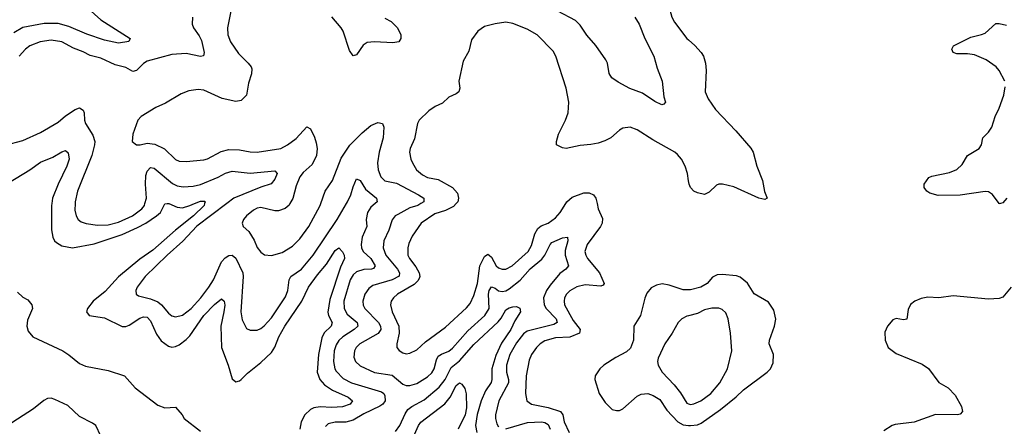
# Model space of a CAD drawing. Header units: inches. Extents: x 1954678 to 2060271, y 904822 to 1016299.
# Tile 321 of 403: x 2016233 to 2021778, y 1008746 to 1011035. Entities that reach past the tile are written whole.
import ezdxf

# ---------------------------------------------------------------- set-up
doc = ezdxf.new("R2010")
doc.units = ezdxf.units.IN
doc.header["$MEASUREMENT"] = 0
for name, color, linetype in [('C0010', 7, 'Continuous'), ('C0011', 7, 'Continuous'), ('C0020', 7, 'Continuous'), ('C0021', 7, 'Continuous')]:
    doc.layers.add(name, color=color, linetype=linetype)

msp = doc.modelspace()

# ---------------------------------------------------------------- linework, layer by layer
at = {"layer": 'C0010', "color": 5}
for points, elevation in [([(2016413, 1010000), (2016411.2, 1009988.8), (2016411.8, 1009851.8), (2016419, 1009810), (2016429.2, 1009790), (2016440.2, 1009780.2), (2016470, 1009761.7), (2016530, 1009750.1), (2016652.9, 1009772.9), (2016810, 1009826.4), (2016895.2, 1009864.8), (2016943.2, 1009890), (2017003.9, 1009930), (2017024.9, 1009950), (2017050, 1009998), (2017063.3, 1010000)], 420), ([(2016544.5, 1010000), (2016542.7, 1009962.7), (2016550.2, 1009930), (2016562.7, 1009910), (2016577.9, 1009897.9), (2016606.8, 1009886.8), (2016670, 1009877.9), (2016730, 1009880.8), (2016790, 1009895.1), (2016868.2, 1009930), (2016919.9, 1009970), (2016934.6, 1009990), (2016937.7, 1010000)], 440), ([(2017274.3, 1010000), (2017270.8, 1009990), (2017211, 1009930), (2017110.7, 1009850), (2016983.3, 1009736.7), (2016910, 1009686), (2016790, 1009587), (2016714.5, 1009505.5), (2016646.3, 1009450), (2016614.2, 1009410), (2016608, 1009390), (2016623, 1009370), (2016710, 1009356.8), (2016810, 1009308.4), (2016830, 1009308.3), (2016850, 1009316), (2016910, 1009354.6), (2016930, 1009361.5), (2016950, 1009359.5), (2016970, 1009339.2), (2017004, 1009264), (2017030, 1009227.9), (2017070, 1009196.1), (2017090, 1009191.3), (2017110, 1009194.2), (2017130, 1009204.7), (2017170, 1009234.3), (2017190, 1009254.8), (2017270, 1009368.8), (2017330, 1009432.4), (2017370, 1009462.7), (2017383.6, 1009450), (2017387.1, 1009427.1), (2017383.1, 1009390), (2017364.6, 1009310), (2017369, 1009190), (2017407.5, 1009090), (2017430, 1009013.4), (2017450, 1008997), (2017470, 1009001.7), (2017480.5, 1009010), (2017514.7, 1009045.3), (2017590, 1009104.6), (2017650, 1009161.4), (2017668.9, 1009191.1), (2017692.2, 1009250), (2017725.5, 1009310), (2017821.6, 1009450), (2017859.8, 1009530), (2017910, 1009599), (2017961.2, 1009658.8), (2018010, 1009736.4), (2018030, 1009750.4), (2018050, 1009728.9), (2018060.2, 1009710), (2018061.6, 1009690), (2018038.5, 1009641.5), (2017979.9, 1009460.1), (2017968.4, 1009388.4), (2017971.7, 1009370), (2017992.8, 1009330), (2017987.5, 1009310), (2017948.3, 1009271.7), (2017935.2, 1009244.8), (2017914.8, 1009150), (2017908.9, 1009050), (2017922.5, 1009010), (2017950, 1008979.1), (2017994, 1008950), (2018083.1, 1008910), (2018107.9, 1008890), (2018094, 1008870), (2018050, 1008854.9), (2017990, 1008852), (2017924.5, 1008855.5), (2017890.1, 1008849.9), (2017870, 1008840.7), (2017838.6, 1008810), (2017818.7, 1008770), (2017811, 1008730)], 420), ([(2017399, 1010000), (2017230, 1009872.2), (2017152.2, 1009787.8), (2017063.3, 1009710), (2016939.7, 1009590), (2016894.7, 1009530), (2016886.5, 1009510), (2016888.7, 1009490), (2016900.9, 1009480.9), (2016970, 1009463.3), (2017010, 1009446.4), (2017030.9, 1009430), (2017070, 1009382.3), (2017090, 1009368.6), (2017110, 1009363), (2017150, 1009371.6), (2017198.9, 1009410), (2017252.2, 1009470), (2017297.1, 1009530), (2017323.4, 1009570), (2017370, 1009672.1), (2017390, 1009694), (2017410, 1009707), (2017430, 1009710.1), (2017450, 1009692.6), (2017489.6, 1009610), (2017491.7, 1009590), (2017478.4, 1009390), (2017486, 1009346), (2017510, 1009297.1), (2017530, 1009287.2), (2017546.3, 1009286.3), (2017570, 1009287.7), (2017590, 1009296.5), (2017610, 1009311.4), (2017650, 1009356.1), (2017730, 1009475.2), (2017743, 1009510), (2017751, 1009570), (2017760.2, 1009590), (2017819.8, 1009630), (2017885.9, 1009710), (2018019.9, 1009910), (2018072.8, 1010000)], 440), ([(2017072.3, 1010000), (2017119.4, 1009979.4), (2017150, 1009976.8), (2017191.6, 1009988.4), (2017217.9, 1010000)], 420), ([(2017755, 1010000), (2017750, 1009991.2), (2017728.6, 1009971.4), (2017690, 1009958.7), (2017670, 1009958.7), (2017590, 1009977.2), (2017570, 1009973.8), (2017550, 1009963.5), (2017510.4, 1009930), (2017492.7, 1009910), (2017485.5, 1009890), (2017490.7, 1009870), (2017522.7, 1009842.7), (2017553.1, 1009793.2), (2017570, 1009752.7), (2017590, 1009727), (2017611.8, 1009711.8), (2017650, 1009707), (2017710, 1009723.6), (2017770, 1009760.8), (2017810, 1009800.9), (2017862, 1009870), (2017925.3, 1009990), (2017928.9, 1010000)], 460), ([(2018234.1, 1010000), (2018210, 1009979.8), (2018190.9, 1009950), (2018183.7, 1009910), (2018187.4, 1009870), (2018161.3, 1009810), (2018155.3, 1009770), (2018157.4, 1009750), (2018167.5, 1009730), (2018209.5, 1009690), (2018234.6, 1009650), (2018225.5, 1009634.5), (2018213.4, 1009630), (2018170, 1009628.5), (2018130, 1009616), (2018110, 1009598.6), (2018094.6, 1009570), (2018058.8, 1009450), (2018060.3, 1009410), (2018077.8, 1009377.8), (2018134.1, 1009330), (2018137.6, 1009310), (2018115.5, 1009290), (2018051.9, 1009250), (2018030, 1009229.8), (2018015.1, 1009204.9), (2018003.4, 1009170), (2018000.1, 1009110), (2018008.4, 1009070), (2018015.7, 1009055.7), (2018054.3, 1009014.3), (2018102.3, 1008990), (2018270, 1008939.8), (2018283.8, 1008930), (2018290, 1008917.6), (2018290.8, 1008890), (2018277.5, 1008870), (2018261.1, 1008858.9), (2018170, 1008816), (2018110, 1008779.9), (2018070, 1008769), (2018010, 1008768.9), (2017970, 1008760.4), (2017954.7, 1008745.3)], 440), ([(2018491.5, 1010000), (2018474.9, 1009990), (2018430, 1009975.7), (2018361.9, 1009938.1), (2018348.2, 1009930), (2018331.2, 1009908.8), (2018311.3, 1009850), (2018283, 1009790), (2018280.1, 1009750), (2018295.6, 1009710), (2018360.8, 1009630), (2018372.2, 1009610), (2018369.5, 1009590.5), (2018330.2, 1009570), (2018222.3, 1009537.7), (2018199.1, 1009520.9), (2018176.1, 1009490), (2018164.3, 1009450), (2018167.4, 1009427.4), (2018175.9, 1009410), (2018253.6, 1009330), (2018265, 1009310), (2018267.2, 1009290), (2018251.7, 1009268.3), (2018147.5, 1009210), (2018128.6, 1009190), (2018119, 1009170), (2018115.4, 1009135.4), (2018124.3, 1009110), (2018150, 1009085.9), (2018230, 1009049.6), (2018330, 1009033.4), (2018390, 1008982.7), (2018410, 1008975.5), (2018430, 1008974.6), (2018470, 1008986.7), (2018530, 1009023.5), (2018553.3, 1009046.7), (2018566.7, 1009070), (2018579.3, 1009120.7), (2018590, 1009139.8), (2018607.9, 1009152.1), (2018650, 1009169.6), (2018670, 1009185.3), (2018757.4, 1009282.6), (2018852.2, 1009370), (2018876, 1009410), (2018872.7, 1009490), (2018877.7, 1009510), (2018890, 1009531.3), (2018910, 1009524.1), (2018929.3, 1009509.3), (2018950, 1009504.2), (2018970, 1009508.1), (2018990, 1009520.1), (2019051.4, 1009568.6), (2019107.8, 1009632.2), (2019172.7, 1009687.3), (2019191.1, 1009710), (2019220.7, 1009770), (2019230, 1009780.2), (2019290, 1009807.2), (2019317.3, 1009810), (2019320.7, 1009790), (2019304.8, 1009735.2), (2019304.7, 1009710), (2019323.6, 1009650), (2019308.5, 1009631.5), (2019274.7, 1009605.3), (2019220.1, 1009539.9), (2019199.8, 1009510), (2019183.4, 1009470), (2019186.6, 1009430), (2019198.6, 1009410), (2019253.9, 1009350), (2019259.8, 1009330), (2019241.6, 1009318.4), (2019090, 1009280.9), (2019070, 1009267.2), (2019030, 1009215.6), (2018993.8, 1009150), (2018974.9, 1009090), (2018974.9, 1009050), (2018986.2, 1009010), (2018985.2, 1008990), (2018931.3, 1008890), (2018913.1, 1008810), (2018911.8, 1008790), (2018919.2, 1008759.2), (2018930, 1008742)], 460), ([(2018691.6, 1010000), (2018676.6, 1009983.4), (2018630, 1009961.8), (2018570, 1009943), (2018493.6, 1009890), (2018443.7, 1009816.3), (2018424.6, 1009775.4), (2018418.3, 1009750), (2018419.4, 1009710), (2018427.3, 1009690), (2018463.8, 1009643.8), (2018482.5, 1009610), (2018486.1, 1009590), (2018482.6, 1009577.4), (2018475.6, 1009564.3), (2018455, 1009545), (2018360.7, 1009490), (2018337.2, 1009470), (2018324.1, 1009450), (2018320.2, 1009430), (2018330.2, 1009390), (2018367.7, 1009310), (2018369, 1009271), (2018356.9, 1009210), (2018357.6, 1009190), (2018370, 1009173), (2018390, 1009159.5), (2018410, 1009154.4), (2018430, 1009157.6), (2018470, 1009176.5), (2018518.7, 1009221.3), (2018630, 1009303.2), (2018750, 1009412.2), (2018770, 1009437.7), (2018790, 1009482.6), (2018810.5, 1009549.5), (2018824.5, 1009650), (2018850, 1009701.5), (2018870, 1009714.2), (2018876.1, 1009710), (2018890, 1009697.6), (2018916.1, 1009650), (2018930, 1009638.3), (2018950, 1009630.1), (2018970, 1009630.7), (2019007, 1009650), (2019097, 1009730), (2019115.5, 1009764.5), (2019134.6, 1009830), (2019150, 1009859.8), (2019170, 1009874), (2019210, 1009890.2), (2019250, 1009919.3), (2019276, 1009950), (2019308.4, 1010000)], 480), ([(2019484.4, 1010000), (2019491, 1009970), (2019515.2, 1009915.2), (2019512.8, 1009890), (2019503.3, 1009870), (2019429.5, 1009770), (2019416.3, 1009730), (2019420.5, 1009710), (2019431.5, 1009690), (2019498.2, 1009610), (2019523.8, 1009550), (2019518.6, 1009541.4), (2019505.4, 1009534.5), (2019417.8, 1009542.2), (2019370, 1009531.4), (2019331.3, 1009508.7), (2019312.6, 1009490), (2019301.6, 1009470), (2019298.4, 1009450), (2019301.4, 1009430), (2019350, 1009342.2), (2019388.7, 1009290), (2019384.7, 1009270), (2019331.6, 1009248.4), (2019250, 1009244.4), (2019190, 1009227.1), (2019163.8, 1009210), (2019144.2, 1009190), (2019114.6, 1009150), (2019101.5, 1009118.5), (2019086.1, 1009030), (2019082.3, 1008930), (2019088.2, 1008890), (2019114.9, 1008870), (2019210, 1008852.3), (2019278.9, 1008830), (2019291.2, 1008811.2), (2019299.4, 1008770), (2019326.6, 1008710)], 480), ([(2020000, 1009513.6), (2019970, 1009514.5), (2019890, 1009541.2), (2019851.7, 1009548.3), (2019819.6, 1009540.4), (2019790, 1009525.6), (2019765.2, 1009494.8), (2019753.4, 1009466.6), (2019729.5, 1009370.5), (2019692, 1009310), (2019689.6, 1009230), (2019673.6, 1009186.4), (2019650, 1009165.3), (2019590, 1009134), (2019522.6, 1009090), (2019500.9, 1009070), (2019474.4, 1009030), (2019472.7, 1009010), (2019496.5, 1008930), (2019530, 1008879.5), (2019570, 1008841.3), (2019594.6, 1008834.6), (2019610, 1008835.3), (2019630, 1008843.9), (2019710, 1008915.9), (2019733.8, 1008926.2), (2019770, 1008929.6), (2019800.1, 1008920.1), (2019837.1, 1008897.1), (2019877.5, 1008837.5), (2019939.3, 1008770), (2019970, 1008754.2), (2020000, 1008750.7)], 520), ([(2016220.2, 1009500.2), (2016250, 1009473.1), (2016278.8, 1009458.8), (2016301.6, 1009430), (2016304.4, 1009410), (2016276.8, 1009343.2), (2016271.9, 1009310), (2016281.1, 1009281.1), (2016307.2, 1009250), (2016475.5, 1009170), (2016510, 1009148.6), (2016570, 1009100.2), (2016604.1, 1009084.1), (2016730, 1009059.8), (2016822.6, 1009030), (2016883.3, 1008963.3), (2017010, 1008865.5), (2017050, 1008850.2), (2017110, 1008853), (2017147.3, 1008810), (2017158.8, 1008790), (2017250, 1008718.8)], 380), ([(2018350, 1008717.1), (2018374.4, 1008750), (2018403.3, 1008816.7), (2018419.4, 1008840.6), (2018442.1, 1008857.9), (2018510, 1008894.3), (2018594.4, 1008965.6), (2018628.7, 1009010), (2018662.2, 1009077.8), (2018710, 1009114.5), (2018790, 1009206.1), (2018926.6, 1009333.4), (2018944.9, 1009355.1), (2018970, 1009400.7), (2018990, 1009413.7), (2019010, 1009418.9), (2019030, 1009420.2), (2019050, 1009410.4), (2019054, 1009390), (2019020.9, 1009339.1), (2018998.3, 1009290), (2018946.3, 1009213.7), (2018915.1, 1009144.9), (2018892.3, 1009070), (2018892.7, 1009010), (2018888.2, 1008991.8), (2018855.3, 1008944.7), (2018832.6, 1008890), (2018810, 1008811.3), (2018799.6, 1008750), (2018807.2, 1008710)], 440), ([(2020000, 1009367.8), (2019990, 1009365.1), (2019961.3, 1009350), (2019940.9, 1009330), (2019907.9, 1009270), (2019866.3, 1009210), (2019828.8, 1009130), (2019825.3, 1009110), (2019828.7, 1009090), (2019850.3, 1009050), (2019918.8, 1008978.8), (2019954.1, 1008934.1), (2019990, 1008875.5), (2020000, 1008872.2)], 540), ([(2018443.7, 1008670), (2018479.3, 1008750), (2018491.6, 1008768.4), (2018627.4, 1008872.6), (2018658, 1008910), (2018690, 1008976.2), (2018710, 1008991.1), (2018723.4, 1008983.4), (2018738.8, 1008958.8), (2018747.8, 1008927.8), (2018749.2, 1008849.2), (2018741.9, 1008810), (2018702.3, 1008730)], 420), ([(2016688.8, 1008690), (2016660.6, 1008750), (2016643.3, 1008763.3), (2016570, 1008800.5), (2016503.8, 1008863.8), (2016430, 1008896.8), (2016410, 1008903.4), (2016390, 1008901.8), (2016368.7, 1008891.3), (2016310, 1008844.2), (2016130, 1008728.3)], 380), ([(2018971.3, 1008731.3), (2019092.2, 1008767.8), (2019170.8, 1008770), (2019190, 1008767.7), (2019210, 1008755), (2019220.6, 1008730)], 460)]:
    msp.add_lwpolyline(points, dxfattribs=dict(at, elevation=elevation))
at = {"layer": 'C0011', "color": 5}
for points, elevation in [([(2020000, 1011314.2), (2019990, 1011309.7), (2019969.7, 1011309.7), (2019870, 1011329.6), (2019790, 1011356.3), (2019770, 1011356.9), (2019762.4, 1011350), (2019754.6, 1011330), (2019754, 1011306), (2019756.2, 1011290), (2019773.6, 1011250), (2019788.8, 1011228.8), (2019845.7, 1011185.7), (2019863.8, 1011163.8), (2019884.7, 1011124.7), (2019905.4, 1011050), (2019920.6, 1011020.6), (2019990, 1010930.3), (2020000, 1010921.3)], 480), ([(2016618.1, 1011098.1), (2016690, 1011034.8), (2016854, 1010930), (2016847.3, 1010912.7), (2016790, 1010904), (2016710, 1010920.2), (2016610, 1010954.7), (2016510, 1010997.5), (2016450, 1011013.6), (2016370, 1011013.5), (2016250, 1010991.3), (2016199.2, 1010960.8)], 420), ([(2017430.3, 1011130), (2017402.7, 1010990), (2017405.2, 1010950), (2017420.2, 1010910), (2017465.3, 1010845.3), (2017519.6, 1010790), (2017536.1, 1010770), (2017539.3, 1010759.3), (2017538.6, 1010730), (2017522, 1010678), (2017510.2, 1010610), (2017479.2, 1010580.8), (2017450, 1010574.5), (2017372.5, 1010592.5), (2017270, 1010638.3), (2017238.3, 1010641.7), (2017185.1, 1010634.9), (2017142, 1010618), (2017054.7, 1010565.3), (2016998.8, 1010541.2), (2016916.3, 1010490), (2016897.1, 1010470), (2016870.6, 1010390), (2016866, 1010350), (2016890, 1010330.6), (2016910.4, 1010330.4), (2016950, 1010340.2), (2016993.9, 1010333.9), (2017047.7, 1010307.7), (2017110, 1010248.2), (2017130, 1010238.8), (2017170, 1010236.5), (2017270, 1010246.4), (2017290, 1010252.6), (2017367.1, 1010292.9), (2017410, 1010303.9), (2017470, 1010302.5), (2017530, 1010291), (2017570, 1010289.4), (2017703.7, 1010310), (2017741.1, 1010330), (2017790, 1010367.2), (2017850, 1010432.4), (2017870, 1010420.5), (2017893.2, 1010373.2), (2017902.4, 1010342.4), (2017908.5, 1010310), (2017904.7, 1010270), (2017879.4, 1010220.6), (2017830, 1010174.5), (2017811.3, 1010150), (2017790, 1010099.5), (2017771.4, 1010028.6), (2017755, 1010000)], 460), ([(2019696.5, 1011050), (2019720.8, 1011010), (2019753.4, 1010930), (2019804.7, 1010830), (2019823.1, 1010763.1), (2019850.3, 1010690), (2019860.9, 1010600.9), (2019870.3, 1010570), (2019859.9, 1010560.1), (2019850, 1010555.1), (2019810, 1010574.5), (2019740.9, 1010620.9), (2019668.5, 1010648.5), (2019603.3, 1010683.3), (2019568.1, 1010708.1), (2019552.9, 1010732.9), (2019543.1, 1010790), (2019533.5, 1010810), (2019478.3, 1010890), (2019427.6, 1010947.6), (2019390, 1011005.3), (2019362.7, 1011030), (2019264, 1011084)], 460), ([(2017206.8, 1011050), (2017203.8, 1011010), (2017211, 1010990), (2017244, 1010944), (2017257.3, 1010917.3), (2017271.1, 1010850), (2017267.3, 1010832.7), (2017250, 1010827.2), (2017170, 1010845.2), (2017090, 1010839), (2016950, 1010802.4), (2016930.6, 1010789.4), (2016890, 1010748.5), (2016870, 1010743.9), (2016830, 1010765.6), (2016770, 1010780.8), (2016690, 1010818.9), (2016630, 1010833.2), (2016590, 1010855.2), (2016535, 1010875), (2016469.4, 1010910), (2016410, 1010919.5), (2016348.2, 1010910), (2016290, 1010888.1), (2016265.2, 1010870), (2016229.6, 1010830.4)], 440), ([(2018290, 1011043.8), (2018325, 1011025), (2018360.4, 1010990), (2018379.5, 1010950), (2018378.4, 1010930), (2018368.5, 1010911.5), (2018334.9, 1010905.1), (2018230, 1010910.5), (2018190, 1010906.6), (2018167.4, 1010892.6), (2018130, 1010836.8), (2018110, 1010830.9), (2018090, 1010861.7), (2018055, 1010970), (2018043.2, 1010990), (2017990, 1011052.2)], 460), ([(2020000, 1010127.2), (2019993.6, 1010170), (2019980.8, 1010210), (2019959.8, 1010250), (2019937, 1010277), (2019922, 1010290), (2019798.4, 1010358.4), (2019710, 1010415.4), (2019670, 1010429.7), (2019630, 1010425.1), (2019610, 1010414), (2019562, 1010370), (2019527.4, 1010352.6), (2019490, 1010340.9), (2019450, 1010332.1), (2019390, 1010327.1), (2019310, 1010309.8), (2019290, 1010313.3), (2019256, 1010330), (2019255.1, 1010350), (2019267, 1010390), (2019306.6, 1010470), (2019321.3, 1010510), (2019325.4, 1010570), (2019311.1, 1010650), (2019251.5, 1010830), (2019238, 1010858), (2019147.6, 1010950), (2019090, 1010981.8), (2019010, 1011014.8), (2018970, 1011020.8), (2018910, 1011011.9), (2018850, 1010996.4), (2018812.4, 1010970), (2018778, 1010922), (2018761.7, 1010858.3), (2018730, 1010802), (2018706.8, 1010690), (2018710.8, 1010650), (2018706, 1010630), (2018690, 1010617.2), (2018650, 1010599.3), (2018614.8, 1010565.2), (2018573, 1010547), (2018537.2, 1010522.8), (2018482.4, 1010470), (2018474, 1010450), (2018455.4, 1010364.6), (2018432.4, 1010310), (2018428.7, 1010290), (2018435.8, 1010250), (2018445.3, 1010230), (2018468, 1010190), (2018501.2, 1010161.2), (2018530, 1010147.6), (2018590, 1010134.8), (2018669.7, 1010089.7), (2018697.9, 1010057.9), (2018704.6, 1010030), (2018700.8, 1010010), (2018691.6, 1010000)], 480), ([(2016150, 1010327.9), (2016250, 1010354.4), (2016350, 1010399.3), (2016450, 1010458.5), (2016490, 1010493.2), (2016544.8, 1010530), (2016570, 1010538.6), (2016590, 1010526.4), (2016596.6, 1010510), (2016596.8, 1010470), (2016602.7, 1010450), (2016644.3, 1010384.3), (2016655.6, 1010350), (2016654.5, 1010330), (2016638.8, 1010270), (2016557.4, 1010070), (2016545, 1010010), (2016544.5, 1010000)], 440), ([(2017928.9, 1010000), (2017953.5, 1010070), (2017993.5, 1010130), (2018043.5, 1010256.5), (2018091.6, 1010328.4), (2018161.7, 1010398.3), (2018210, 1010439.2), (2018250, 1010456.5), (2018275.8, 1010450), (2018283.2, 1010430), (2018279.1, 1010370), (2018256.4, 1010290), (2018248.1, 1010230), (2018252.4, 1010190), (2018266.3, 1010150), (2018290, 1010128.3), (2018355.2, 1010115.2), (2018479.6, 1010050), (2018509.1, 1010030), (2018508.1, 1010010), (2018491.5, 1010000)], 460), ([(2015891.9, 1010000), (2015890.6, 1010030), (2015903.7, 1010090), (2015930, 1010150.3), (2015950, 1010220.3), (2015964.5, 1010235.5), (2015970, 1010238.8), (2015990, 1010224.9), (2016024.2, 1010164.2), (2016070, 1010120.9), (2016090, 1010110.2), (2016130, 1010107.7), (2016170, 1010117.3), (2016290, 1010189.4), (2016350, 1010232.5), (2016418.5, 1010261.5), (2016470, 1010291.8), (2016490, 1010298.6), (2016506, 1010286), (2016511.2, 1010250), (2016498.9, 1010210), (2016449.6, 1010110), (2016417.8, 1010030), (2016413, 1010000)], 420), ([(2016937.7, 1010000), (2016947.2, 1010030), (2016940.8, 1010110), (2016942.6, 1010157.4), (2016950, 1010181.7), (2016970, 1010203.5), (2016990, 1010199.7), (2017092.6, 1010112.6), (2017119.4, 1010099.4), (2017153.5, 1010093.5), (2017210, 1010097.3), (2017250, 1010106.9), (2017351.2, 1010148.8), (2017391.1, 1010171.1), (2017430, 1010182.7), (2017530, 1010171.7), (2017670, 1010183.6), (2017683.6, 1010170), (2017670, 1010137.4), (2017649, 1010111), (2017590, 1010093.1), (2017438.6, 1010030), (2017399, 1010000)], 440), ([(2018072.8, 1010000), (2018078.7, 1010010), (2018098.5, 1010050), (2018110, 1010094.4), (2018130, 1010139.5), (2018150, 1010130.4), (2018181.1, 1010081.1), (2018242.3, 1010030), (2018246, 1010010), (2018234.1, 1010000)], 440), ([(2019308.4, 1010000), (2019314.8, 1010010), (2019344.2, 1010035.8), (2019410, 1010060.2), (2019440.4, 1010060.4), (2019464.4, 1010050), (2019477.7, 1010030), (2019484.4, 1010000)], 480), ([(2017063.3, 1010000), (2017070, 1010001), (2017072.3, 1010000)], 420), ([(2017217.9, 1010000), (2017250, 1010014.1), (2017274.4, 1010014.4), (2017277.7, 1010010), (2017274.3, 1010000)], 420)]:
    msp.add_lwpolyline(points, dxfattribs=dict(at, elevation=elevation))
at = {"layer": 'C0020', "color": 5}
for points, elevation in [([(2021756, 1010000), (2021750, 1009998.5), (2021748.9, 1010000)], 480), ([(2020000, 1008750.7), (2020010, 1008749.5), (2020050, 1008754.2), (2020070, 1008762.5), (2020179, 1008841), (2020268.2, 1008911.8), (2020310, 1008951.5), (2020442, 1009050), (2020460.9, 1009070), (2020476.1, 1009103.9), (2020477.7, 1009150), (2020453, 1009210), (2020455.4, 1009230), (2020484.4, 1009310), (2020491.3, 1009348.7), (2020480.6, 1009400.6), (2020450, 1009444.5), (2020370, 1009492), (2020332, 1009552), (2020290, 1009584.7), (2020270, 1009592.4), (2020190, 1009601.3), (2020160.9, 1009599.1), (2020134.7, 1009585.3), (2020104.9, 1009550), (2020068, 1009530), (2020010, 1009513.3), (2020000, 1009513.6)], 520), ([(2021816, 1009530), (2021770, 1009473.2), (2021750, 1009464.5), (2021690, 1009461.3), (2021490, 1009479.6), (2021410.3, 1009469.7), (2021347.5, 1009472.5), (2021310, 1009466), (2021274, 1009450), (2021249.1, 1009430.9), (2021237.1, 1009402.9), (2021230, 1009349.5), (2021210, 1009345.7), (2021170, 1009352.2), (2021150, 1009345.4), (2021120.2, 1009310), (2021104.6, 1009275.4), (2021106.9, 1009230), (2021124.9, 1009190), (2021170, 1009156), (2021315.2, 1009095.2), (2021350.9, 1009070.9), (2021410, 1008992.7), (2021462.5, 1008962.5), (2021502, 1008922), (2021538, 1008858), (2021542.8, 1008830), (2021530, 1008814), (2021514, 1008810), (2021390, 1008812.7), (2021270.4, 1008769.6), (2021163.7, 1008756.3), (2021146, 1008750), (2021100.4, 1008719.6)], 520), ([(2020000, 1008872.2), (2020010, 1008868.8), (2020030, 1008872.2), (2020068.4, 1008890), (2020124.4, 1008930), (2020175.6, 1008990), (2020219.5, 1009070), (2020243.7, 1009170), (2020236.8, 1009270), (2020222.5, 1009350), (2020210, 1009385.1), (2020190, 1009404), (2020170.8, 1009410.8), (2020130.9, 1009410.9), (2020090, 1009402.4), (2020050, 1009381.4), (2020000, 1009367.8)], 540)]:
    msp.add_lwpolyline(points, dxfattribs=dict(at, elevation=elevation))
at = {"layer": 'C0021', "color": 5, "elevation": 480}
for points in [[(2021780.8, 1010690), (2021750, 1010749.7), (2021731.7, 1010770), (2021676.1, 1010810), (2021610, 1010836.9), (2021570, 1010843.7), (2021510, 1010842.9), (2021491, 1010850), (2021483.2, 1010870), (2021492.6, 1010887.4), (2021590, 1010937.8), (2021650, 1010951), (2021670, 1010960.2), (2021730, 1011013.8), (2021750, 1011013.8), (2021790, 1011003.7)], [(2020000, 1010921.3), (2020034.6, 1010890), (2020070.9, 1010850.9), (2020083.9, 1010830), (2020095.4, 1010790), (2020098.9, 1010750), (2020094, 1010630), (2020110.2, 1010590), (2020151.3, 1010530), (2020266, 1010410), (2020350, 1010312.4), (2020363.1, 1010290), (2020384.6, 1010210), (2020415.8, 1010130), (2020427.1, 1010067.1), (2020442.8, 1010030), (2020430, 1010022.9), (2020395.3, 1010030), (2020254.4, 1010094.4), (2020191.3, 1010108.7), (2020170, 1010108.5), (2020156.7, 1010103.3), (2020115.9, 1010064.1), (2020090, 1010051.6), (2020050, 1010060.5), (2020030, 1010069.7), (2020011.5, 1010090), (2020002.6, 1010110), (2020000, 1010127.2)], [(2021748.9, 1010000), (2021711.3, 1010051.3), (2021690, 1010066.2), (2021670, 1010068.1), (2021530, 1010047.1), (2021406.3, 1010046.3), (2021358.5, 1010058.5), (2021342.4, 1010070), (2021326.3, 1010090), (2021327.1, 1010110), (2021354, 1010146), (2021370, 1010153.6), (2021470, 1010175.1), (2021510, 1010191.7), (2021540.8, 1010219.2), (2021571, 1010270), (2021637.4, 1010310), (2021648.9, 1010330), (2021657.7, 1010370), (2021690, 1010402.3), (2021707.9, 1010430), (2021725.8, 1010490), (2021750, 1010536.4), (2021775.9, 1010610), (2021783.3, 1010656.7)], [(2021792.9, 1010030), (2021770, 1010003.5), (2021756, 1010000)]]:
    msp.add_lwpolyline(points, dxfattribs=at)

doc.saveas('drawing.dxf')
